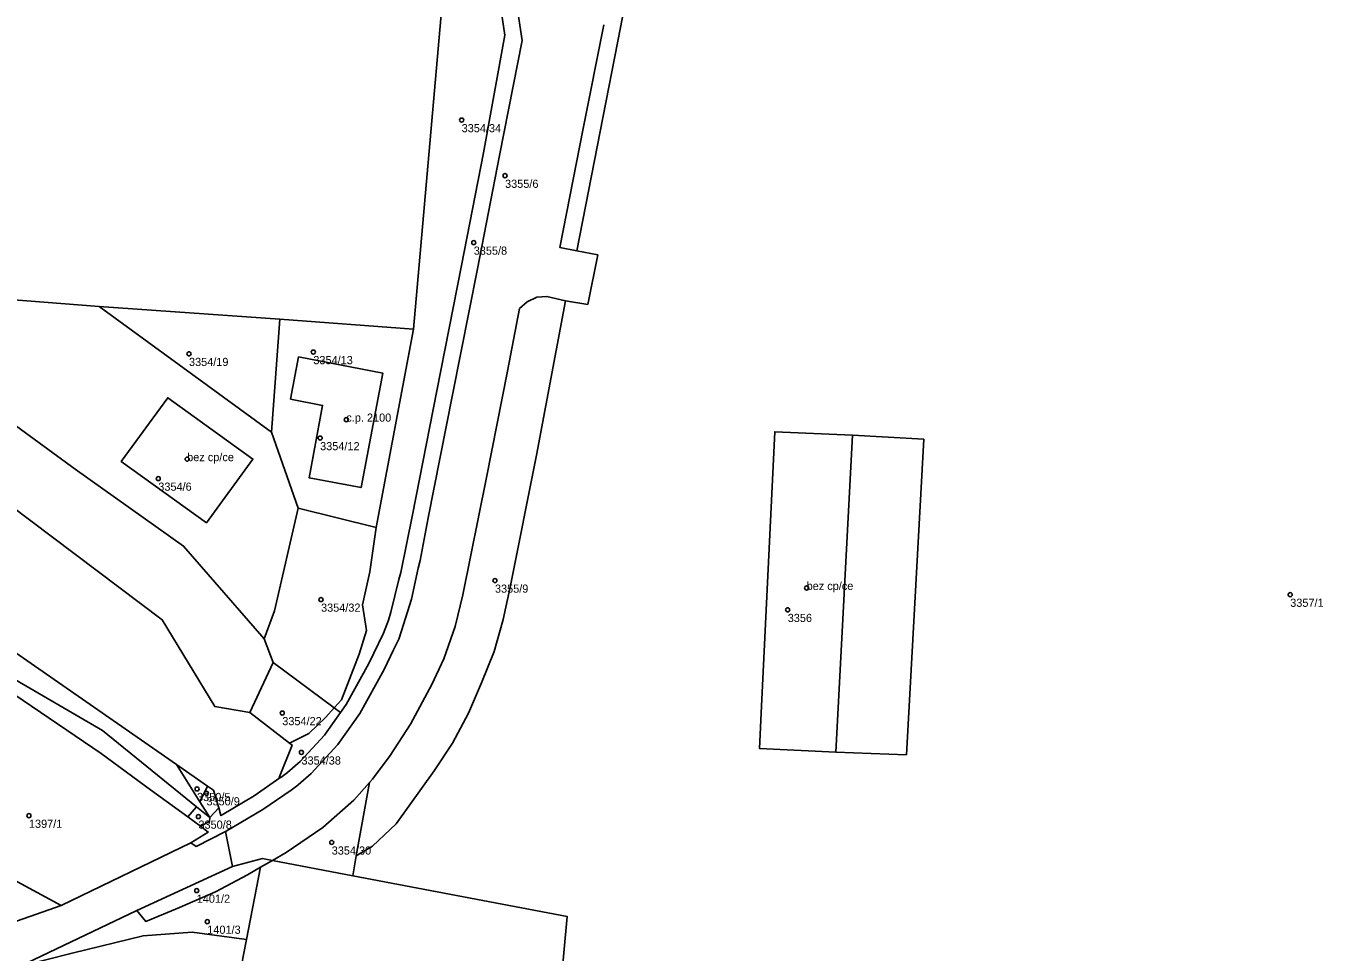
# Model space of a CAD drawing. Extents: x -878211 to -870363, y -1058464 to -1052522.
# Drawn here: x -875212.1 to -875053.2, y -1056169.5 to -1056056.1 of the extents above; entities that cross this region are included whole.
import ezdxf

# ---------------------------------------------------------------- set-up
doc = ezdxf.new("R2010")
doc.units = 0
for name, color, linetype in [('Definiční body', 7, 'Continuous'), ('Polygon budovy', 7, 'Continuous'), ('Polygon parcely', 7, 'Continuous')]:
    doc.layers.add(name, color=color, linetype=linetype)

msp = doc.modelspace()

# ---------------------------------------------------------------- linework, layer by layer
at = {"layer": 'Definiční body'}
for centre in [(-875158.76, -1056067.61994), (-875153.44, -1056074.42994), (-875157.28, -1056082.61994), (-875192.17, -1056096.24994), (-875176.93, -1056096.02994), (-875172.89, -1056104.30994), (-875176.1, -1056106.56994), (-875192.39, -1056109.14994), (-875195.93, -1056111.52994), (-875154.68, -1056124.01994), (-875116.49, -1056124.92994), (-875175.99, -1056126.34994), (-875057.24, -1056125.74994), (-875118.81, -1056127.60994), (-875180.74, -1056140.24994), (-875178.39, -1056145.06994), (-875191.18, -1056149.53994), (-875190.03, -1056150.06994), (-875211.78, -1056152.81994), (-875191.01, -1056152.92994), (-875174.68, -1056156.09994), (-875191.22, -1056161.99994), (-875189.93, -1056165.79994)]:
    msp.add_circle(centre, 0.25, dxfattribs=at)
at = {"layer": 'Polygon budovy'}
for points in [[(-875178.73, -1056096.63), (-875179.73, -1056101.8), (-875175.8, -1056102.57), (-875177.46, -1056111.43), (-875171.08, -1056112.64), (-875168.41, -1056098.63)], [(-875194.77, -1056101.63), (-875200.46, -1056109.42), (-875190.03, -1056116.93), (-875184.33, -1056109.15)], [(-875122.28, -1056144.58), (-875112.93, -1056145.04), (-875110.87, -1056106.23), (-875120.4, -1056105.79), (-875122.03, -1056139.4)]]:
    msp.add_lwpolyline(points, close=True, dxfattribs=at)
at = {"layer": 'Polygon parcely'}
for points in [[(-875159.53, -1056034.73), (-875159.4, -1056033.2), (-875154.19, -1055973.6), (-875157.17, -1055972.64), (-875207.28, -1055968.65), (-875233.23, -1055966.76), (-875235.59, -1055966.19), (-875246.16, -1056081.66), (-875234.4, -1056087.88), (-875231.89, -1056088.2), (-875203.16, -1056090.47), (-875181.05, -1056092.01), (-875164.65, -1056093.24)], [(-875188.25, -1056152.81), (-875188.1, -1056152.73), (-875184.17, -1056150.38), (-875181.02, -1056148.17), (-875181.1, -1056148.14), (-875179.54, -1056144.17), (-875179.86, -1056143.92), (-875184.7, -1056140.18), (-875189.02, -1056139.46), (-875195.44, -1056128.82), (-875238.28, -1056096.56), (-875314.45, -1056039.89), (-875339.71, -1056021.1), (-875344.59, -1056033.11), (-875320.77, -1056039.77), (-875272.77, -1056080.11), (-875248.7, -1056097.77), (-875228.18, -1056114.54), (-875217.82, -1056129.81), (-875193.71, -1056146.55), (-875189.89, -1056149.21), (-875189.16, -1056149.71), (-875188.52, -1056151.87)], [(-875193.71, -1056146.55), (-875217.82, -1056129.81), (-875236.09, -1056119.99), (-875269.81, -1056101.79), (-875275.34, -1056099.46), (-875309.27, -1056085), (-875320.15, -1056080.01), (-875348.9, -1056078.62), (-875373.68, -1056075.87), (-875387.5, -1056072.62), (-875391.92, -1056074.09), (-875321.01, -1056090.84), (-875272, -1056107.04), (-875254.53, -1056114.57), (-875237.27, -1056122.75), (-875214.39, -1056135.59), (-875202.75, -1056142.39), (-875191.24, -1056151.73), (-875189.61, -1056153.05), (-875190.83, -1056151.12)], [(-875192.83, -1056119.79), (-875182.96, -1056131.15), (-875181.69, -1056127.73), (-875178.8, -1056115.16), (-875182.06, -1056105.84), (-875203.16, -1056090.47), (-875231.89, -1056088.2), (-875234.4, -1056087.88), (-875233.41, -1056090.45), (-875206.13, -1056110.38)], [(-875146.02, -1056089.77), (-875148.31, -1056089.21), (-875149.55, -1056089.32), (-875150.74, -1056089.86), (-875151.66, -1056090.71), (-875153.15, -1056098.37), (-875155.7, -1056111.41), (-875158.6, -1056125.77), (-875159.55, -1056129.63), (-875160.94, -1056133.61), (-875162.43, -1056136.77), (-875165.01, -1056141.6), (-875167.51, -1056145.46), (-875169.67, -1056148.34), (-875170.04, -1056148.76), (-875171.67, -1056157.72), (-875169.69, -1056156.55), (-875166.77, -1056153.84), (-875162.14, -1056147.34), (-875159.88, -1056143.92), (-875157.94, -1056140.25), (-875156.31, -1056136.54), (-875154.77, -1056132.69), (-875153.68, -1056128.79), (-875152.81, -1056124.81), (-875149.6, -1056108.65)], [(-875184.7, -1056140.18), (-875181.87, -1056134.05), (-875182.96, -1056131.15), (-875192.83, -1056119.79), (-875206.13, -1056110.38), (-875233.41, -1056090.45), (-875238.28, -1056096.56), (-875195.44, -1056128.82), (-875189.02, -1056139.46)], [(-875182.06, -1056105.84), (-875181.05, -1056092.01), (-875203.16, -1056090.47)], [(-875181.05, -1056092.01), (-875182.06, -1056105.84), (-875178.8, -1056115.16), (-875169.24, -1056117.53), (-875164.65, -1056093.24)], [(-875177.46, -1056111.43), (-875171.08, -1056112.64), (-875168.41, -1056098.63), (-875178.73, -1056096.63), (-875179.73, -1056101.8), (-875175.8, -1056102.57)], [(-875177.46, -1056111.43), (-875175.8, -1056102.57), (-875179.73, -1056101.8), (-875178.73, -1056096.63), (-875168.41, -1056098.63), (-875171.08, -1056112.64)], [(-875184.33, -1056109.15), (-875190.03, -1056116.93), (-875200.46, -1056109.42), (-875194.77, -1056101.63)], [(-875184.33, -1056109.15), (-875194.77, -1056101.63), (-875200.46, -1056109.42), (-875190.03, -1056116.93)], [(-875120.4, -1056105.79), (-875122.03, -1056139.4), (-875122.28, -1056144.58), (-875112.93, -1056145.04), (-875104.27, -1056145.36), (-875102.14, -1056106.72), (-875110.87, -1056106.23)], [(-875120.4, -1056105.79), (-875110.87, -1056106.23), (-875102.14, -1056106.72), (-875104.27, -1056145.36), (-875112.93, -1056145.04), (-875122.28, -1056144.58), (-875122.03, -1056139.4)], [(-875170.9, -1056126.99), (-875170.02, -1056122.97), (-875169.24, -1056117.53), (-875178.8, -1056115.16), (-875181.69, -1056127.73), (-875182.96, -1056131.15), (-875181.87, -1056134.05), (-875174.37, -1056139.63), (-875173.48, -1056138.65), (-875171.3, -1056133.02), (-875170.43, -1056130.14)], [(-875284.65, -1056138), (-875224.03, -1056169.51), (-875207.81, -1056163.82), (-875225, -1056154.56), (-875238.9, -1056147.07), (-875248.01, -1056142.17), (-875279.53, -1056125.19)], [(-875179.86, -1056143.92), (-875177.49, -1056142.75), (-875175.39, -1056140.75), (-875174.37, -1056139.63), (-875181.87, -1056134.05), (-875184.7, -1056140.18)], [(-875189.81, -1056154.82), (-875190.77, -1056154.12), (-875192.32, -1056152.98), (-875196.87, -1056149.64), (-875202.93, -1056145.19), (-875215.73, -1056136.54), (-875218.59, -1056142.48), (-875224.44, -1056153.51), (-875225, -1056154.56), (-875207.81, -1056163.82), (-875191.96, -1056156.16)], [(-875180.9, -1056148.15), (-875180.09, -1056147.52), (-875178.55, -1056146.19), (-875175.58, -1056142.95), (-875173.6, -1056140.2), (-875174.37, -1056139.63), (-875175.39, -1056140.75), (-875177.49, -1056142.75), (-875179.86, -1056143.92), (-875179.54, -1056144.17), (-875181.1, -1056148.14), (-875181.02, -1056148.17)], [(-875189.89, -1056149.21), (-875193.71, -1056146.55), (-875190.83, -1056151.12)], [(-875170.04, -1056148.76), (-875171.98, -1056150.94), (-875175.76, -1056154.26), (-875180.27, -1056157.32), (-875181.94, -1056158.3), (-875172.11, -1056160.17), (-875171.67, -1056157.72)], [(-875189.61, -1056153.05), (-875188.52, -1056151.87), (-875189.16, -1056149.71), (-875189.89, -1056149.21), (-875190.83, -1056151.12)], [(-875190.77, -1056154.12), (-875189.67, -1056153.54), (-875189.61, -1056153.05), (-875191.24, -1056151.73), (-875192.32, -1056152.98)], [(-875290.85, -1056217.25), (-875288.51, -1056215.39), (-875267.42, -1056201.14), (-875253.87, -1056193.24), (-875235.15, -1056179.64), (-875212.93, -1056171.29), (-875198.54, -1056164.44), (-875186.84, -1056159.04), (-875187.71, -1056154.75), (-875191.28, -1056156.59), (-875191.96, -1056156.16), (-875207.81, -1056163.82), (-875224.03, -1056169.51), (-875235.55, -1056172.5), (-875239.56, -1056173.18), (-875258.88, -1056187.65), (-875264.53, -1056191.88), (-875274.81, -1056198.46), (-875294.42, -1056210.42)], [(-875183.18, -1056158.06), (-875186.84, -1056159.04), (-875198.54, -1056164.44), (-875197.47, -1056165.78), (-875193.34, -1056164.06), (-875188.92, -1056162.13), (-875184.98, -1056160.07), (-875183.39, -1056159.14), (-875181.94, -1056158.3)], [(-875145.85, -1056165.17), (-875172.11, -1056160.17), (-875181.94, -1056158.3), (-875183.39, -1056159.14), (-875185.11, -1056167.99), (-875196.31, -1056225.45), (-875186.44, -1056227.59), (-875163.85, -1056231.52), (-875158.49, -1056210.9), (-875129.45, -1056218.36), (-875120.61, -1056179.58), (-875146.64, -1056174.06)], [(-875185.11, -1056167.99), (-875183.39, -1056159.14), (-875184.98, -1056160.07), (-875188.92, -1056162.13), (-875193.34, -1056164.06), (-875197.47, -1056165.78), (-875198.54, -1056164.44), (-875212.93, -1056171.29), (-875206.49, -1056169.65), (-875197.79, -1056167.52), (-875191.78, -1056167.08)], [(-875244.48, -1056226.55), (-875240.66, -1056227.91), (-875216.63, -1056233.68), (-875198.45, -1056235.57), (-875196.31, -1056225.45), (-875185.11, -1056167.99), (-875191.78, -1056167.08), (-875197.79, -1056167.52), (-875206.49, -1056169.65), (-875212.93, -1056171.29), (-875235.15, -1056179.64)]]:
    msp.add_lwpolyline(points, close=True, dxfattribs=at)
for points in [[(-875159.53, -1056034.73), (-875164.65, -1056093.24), (-875169.24, -1056117.53), (-875170.02, -1056122.97), (-875170.9, -1056126.99), (-875170.43, -1056130.14), (-875171.3, -1056133.02), (-875173.48, -1056138.65), (-875174.37, -1056139.63), (-875173.6, -1056140.2), (-875172.9, -1056139.22), (-875170.14, -1056134.18), (-875168.32, -1056130.48), (-875167.74, -1056128.86), (-875167.44, -1056127.9), (-875166.44, -1056123.91), (-875166.2, -1056123.02), (-875164.78, -1056115.95), (-875161.82, -1056100.79), (-875158.79, -1056085.42), (-875156.08, -1056071.61), (-875153.46, -1056057.2), (-875154.72, -1056048.73)], [(-875154.72, -1056048.73), (-875153.46, -1056057.2), (-875156.08, -1056071.61), (-875158.79, -1056085.42), (-875161.82, -1056100.79), (-875164.78, -1056115.95), (-875166.2, -1056123.02), (-875166.44, -1056123.91), (-875167.44, -1056127.9), (-875167.74, -1056128.86), (-875168.32, -1056130.48), (-875170.14, -1056134.18), (-875172.9, -1056139.22), (-875173.6, -1056140.2), (-875175.58, -1056142.95), (-875178.55, -1056146.19), (-875180.09, -1056147.52), (-875180.9, -1056148.15), (-875181.02, -1056148.17), (-875184.17, -1056150.38), (-875188.1, -1056152.73), (-875188.25, -1056152.81), (-875188.52, -1056151.87), (-875189.61, -1056153.05), (-875189.67, -1056153.54), (-875190.77, -1056154.12), (-875189.81, -1056154.82), (-875191.96, -1056156.16), (-875191.28, -1056156.59), (-875187.71, -1056154.75), (-875187.63, -1056154.71), (-875183.13, -1056152.06), (-875179.64, -1056149.71), (-875178.83, -1056149.09), (-875178.79, -1056149.05), (-875177.21, -1056147.66), (-875173.94, -1056144.09), (-875171.23, -1056140.3), (-875168.26, -1056134.93), (-875167.1, -1056132.52), (-875166.46, -1056131.18), (-875166.11, -1056130.19), (-875164.91, -1056126.32), (-875164.08, -1056122.49), (-875163.86, -1056121.58), (-875162.87, -1056116.34), (-875159.87, -1056101.28), (-875156.82, -1056085.82), (-875154.11, -1056071.96), (-875151.33, -1056057.86), (-875152.36, -1056051.11)], [(-875137.75, -1056048.17), (-875139.3, -1056056.29), (-875141.8, -1056069.02), (-875144.63, -1056083.63), (-875142.09, -1056084.14), (-875143.3, -1056090.19), (-875146.02, -1056089.77), (-875149.6, -1056108.65), (-875152.81, -1056124.81), (-875153.68, -1056128.79), (-875154.77, -1056132.69), (-875156.31, -1056136.54), (-875157.94, -1056140.25), (-875159.88, -1056143.92), (-875162.14, -1056147.34), (-875166.77, -1056153.84), (-875169.69, -1056156.55), (-875171.67, -1056157.72), (-875172.11, -1056160.17), (-875145.85, -1056165.17), (-875146.64, -1056174.06)], [(-875141.34, -1056055.95), (-875143.86, -1056068.63), (-875146.73, -1056083.24), (-875144.63, -1056083.63), (-875141.8, -1056069.02), (-875139.3, -1056056.29), (-875137.75, -1056048.17)], [(-875152.36, -1056051.11), (-875151.33, -1056057.86), (-875154.11, -1056071.96), (-875156.82, -1056085.82), (-875159.87, -1056101.28), (-875162.87, -1056116.34), (-875163.86, -1056121.58), (-875164.08, -1056122.49), (-875164.91, -1056126.32), (-875166.11, -1056130.19), (-875166.46, -1056131.18), (-875167.1, -1056132.52), (-875168.26, -1056134.93), (-875171.23, -1056140.3), (-875173.94, -1056144.09), (-875177.21, -1056147.66), (-875178.79, -1056149.05), (-875178.83, -1056149.09), (-875179.64, -1056149.71), (-875183.13, -1056152.06), (-875187.63, -1056154.71), (-875187.71, -1056154.75), (-875186.84, -1056159.04), (-875183.18, -1056158.06), (-875181.94, -1056158.3), (-875180.27, -1056157.32), (-875175.76, -1056154.26), (-875171.98, -1056150.94), (-875170.04, -1056148.76), (-875169.67, -1056148.34), (-875167.51, -1056145.46), (-875165.01, -1056141.6), (-875162.43, -1056136.77), (-875160.94, -1056133.61), (-875159.55, -1056129.63), (-875158.6, -1056125.77), (-875155.7, -1056111.41), (-875153.15, -1056098.37), (-875151.66, -1056090.71), (-875150.74, -1056089.86), (-875149.55, -1056089.32), (-875148.31, -1056089.21), (-875146.02, -1056089.77), (-875143.3, -1056090.19), (-875142.09, -1056084.14), (-875144.63, -1056083.63), (-875146.73, -1056083.24), (-875143.86, -1056068.63), (-875141.34, -1056055.95)], [(-875215.73, -1056136.54), (-875202.93, -1056145.19), (-875196.87, -1056149.64), (-875192.32, -1056152.98), (-875191.24, -1056151.73), (-875202.75, -1056142.39), (-875214.39, -1056135.59)]]:
    msp.add_lwpolyline(points, dxfattribs=at)

# ---------------------------------------------------------------- texts
at = {"layer": 'Definiční body'}
for s, p in [('3354/34', (-875158.76, -1056069.109)), ('3355/6', (-875153.44, -1056075.919)), ('3355/8', (-875157.28, -1056084.109)), ('3354/13', (-875176.93, -1056097.519)), ('3354/19', (-875192.17, -1056097.739)), ('c.p. 2100', (-875172.89, -1056104.56)), ('3354/12', (-875176.1, -1056108.059)), ('bez cp/ce', (-875192.39, -1056109.399)), ('3354/6', (-875195.93, -1056113.019)), ('3355/9', (-875154.68, -1056125.509)), ('bez cp/ce', (-875116.49, -1056125.179)), ('3357/1', (-875057.24, -1056127.239)), ('3354/32', (-875175.99, -1056127.839)), ('3356', (-875118.81, -1056129.099)), ('3354/22', (-875180.74, -1056141.739)), ('3354/38', (-875178.39, -1056146.559)), ('3350/5', (-875191.18, -1056151.029)), ('3350/9', (-875190.03, -1056151.559)), ('1397/1', (-875211.78, -1056154.309)), ('3350/8', (-875191.01, -1056154.419)), ('3354/30', (-875174.68, -1056157.589)), ('1401/2', (-875191.22, -1056163.489)), ('1401/3', (-875189.93, -1056167.289))]:
    msp.add_text(s, height=0.999996, dxfattribs=at).set_placement(p)

doc.saveas('drawing.dxf')
